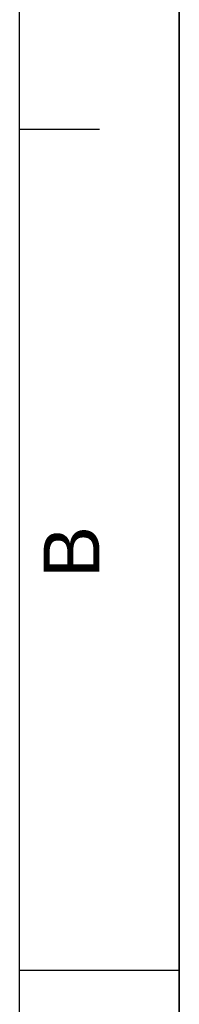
# Model space of a CAD drawing. Header units: millimetres. Extents: x 0 to 297, y 0 to 210.
# Tile 454 of 455: x 287 to 297, y 103 to 164. Entities that reach past the tile are written whole.
import ezdxf

# ---------------------------------------------------------------- set-up
doc = ezdxf.new("R2010")
doc.units = ezdxf.units.MM
doc.header["$LTSCALE"] = 16.335
doc.layers.get('0').update_dxf_attribs({"linetype": 'CONTINUOUS'})
doc.styles.add('TEXTSTYLE_2', font='arial.ttf')

# ---------------------------------------------------------------- blocks, each defined once
blk = doc.blocks.new('MARGEA4_BL0', base_point=(148.514, 105.014))
at = {"color": 7, "linetype": 'Continuous'}
for p, q in [((297.014, 0.014), (297.014, 210.014)), ((297.014, 0.014), (297.014, 210.014)), ((287.014, 10.014), (287.014, 200.014)), ((292.014, 157.514), (287.014, 157.514)), ((297.014, 105.014), (287.014, 105.014))]:
    blk.add_line(p, q, dxfattribs=at)
at = {"color": 5, "linetype": 'Continuous', "style": 'TEXTSTYLE_2', "oblique": 0.00002}
blk.add_text('B', height=3.5, rotation=90, dxfattribs=at).set_placement((292.014, 129.514))

msp = doc.modelspace()

# ---------------------------------------------------------------- linework, layer by layer
at = {"color": 7, "linetype": 'Continuous'}
for p, q in [((297, 0), (297, 210)), ((297.014, 0.014), (297.014, 200.014))]:
    msp.add_line(p, q, dxfattribs=at)

# ---------------------------------------------------------------- block references
at = {"color": 2, "linetype": 'Continuous'}
msp.add_blockref('MARGEA4_BL0', (148.514, 105.014), dxfattribs=at)

doc.saveas('drawing.dxf')
